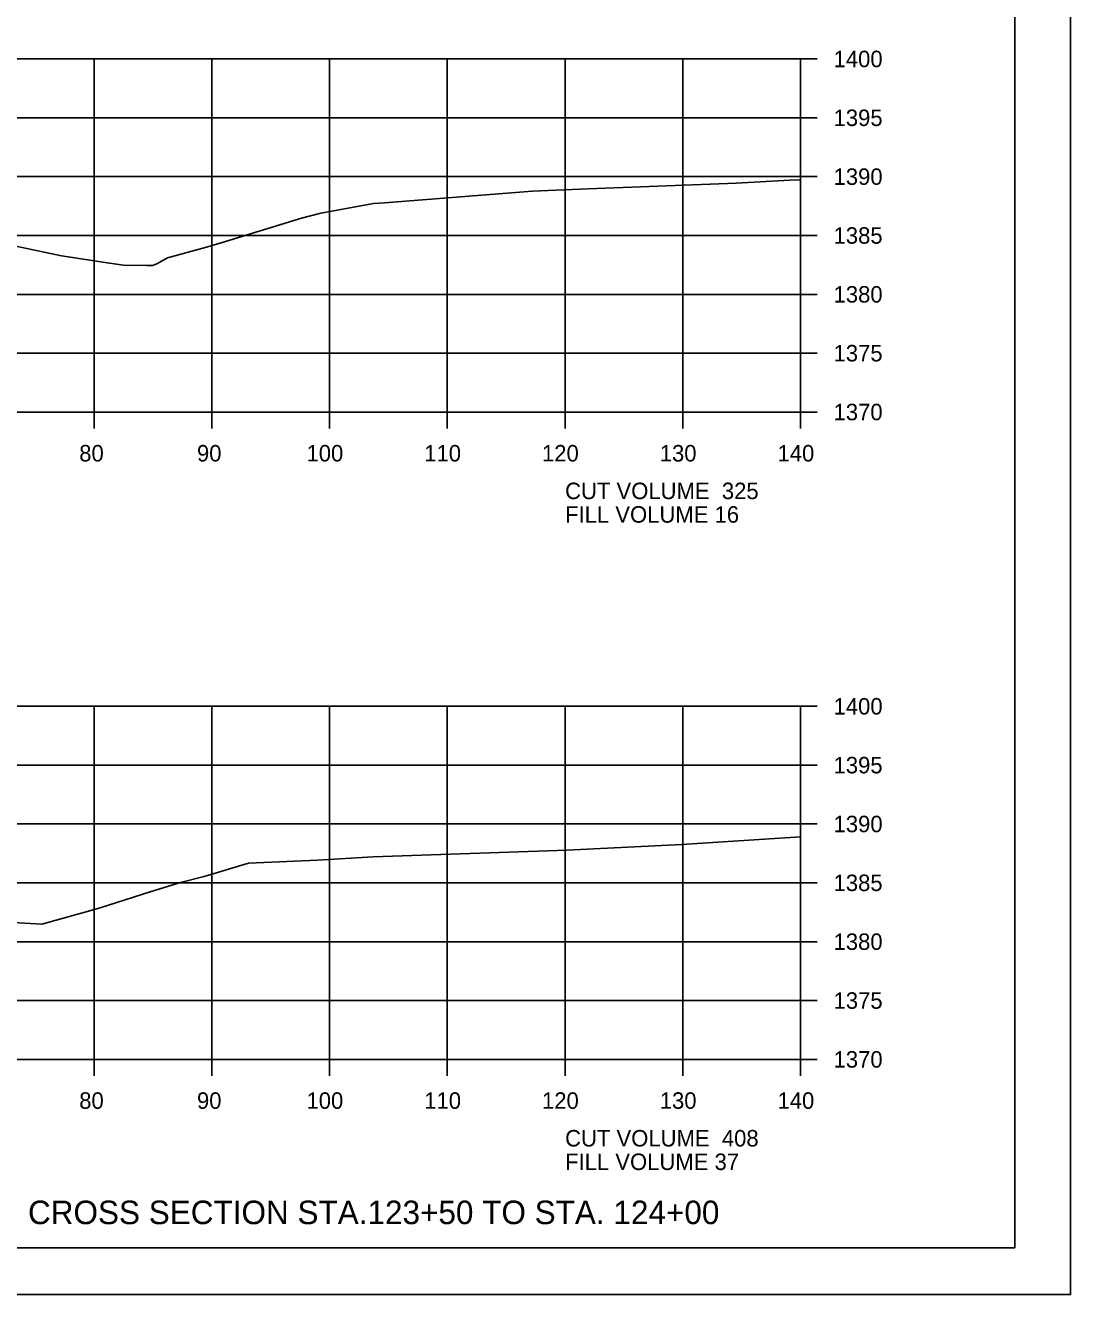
# Model space of a CAD drawing. Extents: x 1374311 to 1383814, y 384102 to 406278.
# Drawn here: x 1381702.8 to 1381791.6, y 386031.3 to 386139.1 of the extents above; entities that cross this region are included whole.
import ezdxf

# ---------------------------------------------------------------- set-up
doc = ezdxf.new("R2010")
doc.units = 0
for name, color, linetype in [('R_Axis', 7, 'Continuous'), ('R_Axis Annot', 7, 'Continuous'), ('R_Border', 7, 'Continuous'), ('R_Draft', 7, 'Continuous'), ('R_Exist Surface', 7, 'Continuous'), ('R_Grid', 7, 'Continuous'), ('R_No Plot', 7, 'Continuous')]:
    doc.layers.add(name, color=color, linetype=linetype)

msp = doc.modelspace()

# ---------------------------------------------------------------- linework, layer by layer
at = {"layer": 'R_Axis'}
for p, q in [((1381768.66, 386106.29), (1381768.66, 386136.29)), ((1381770.06, 386136.29), (1381768.66, 386136.29)), ((1381770.06, 386131.29), (1381768.66, 386131.29)), ((1381770.06, 386126.29), (1381768.66, 386126.29)), ((1381770.06, 386121.29), (1381768.66, 386121.29)), ((1381770.06, 386116.29), (1381768.66, 386116.29)), ((1381770.06, 386111.29), (1381768.66, 386111.29)), ((1381488.66, 386106.29), (1381768.66, 386106.29)), ((1381708.66, 386104.89), (1381708.66, 386106.29)), ((1381718.66, 386104.89), (1381718.66, 386106.29)), ((1381728.66, 386104.89), (1381728.66, 386106.29)), ((1381738.66, 386104.89), (1381738.66, 386106.29)), ((1381748.66, 386104.89), (1381748.66, 386106.29)), ((1381758.66, 386104.89), (1381758.66, 386106.29)), ((1381768.66, 386104.89), (1381768.66, 386106.29)), ((1381770.06, 386106.29), (1381768.66, 386106.29)), ((1381768.66, 386051.29), (1381768.66, 386081.29)), ((1381770.06, 386081.29), (1381768.66, 386081.29)), ((1381770.06, 386076.29), (1381768.66, 386076.29)), ((1381770.06, 386071.29), (1381768.66, 386071.29)), ((1381770.06, 386066.29), (1381768.66, 386066.29)), ((1381770.06, 386061.29), (1381768.66, 386061.29)), ((1381770.06, 386056.29), (1381768.66, 386056.29)), ((1381488.66, 386051.29), (1381768.66, 386051.29)), ((1381708.66, 386049.89), (1381708.66, 386051.29)), ((1381718.66, 386049.89), (1381718.66, 386051.29)), ((1381728.66, 386049.89), (1381728.66, 386051.29)), ((1381738.66, 386049.89), (1381738.66, 386051.29)), ((1381748.66, 386049.89), (1381748.66, 386051.29)), ((1381758.66, 386049.89), (1381758.66, 386051.29)), ((1381768.66, 386049.89), (1381768.66, 386051.29)), ((1381770.06, 386051.29), (1381768.66, 386051.29))]:
    msp.add_line(p, q, dxfattribs=at)
at = {"layer": 'R_Border'}
for q in [(1381786.84, 386240.75), (1381470.66, 386035.29)]:
    msp.add_line((1381786.84, 386035.29), q, dxfattribs=at)
at = {"layer": 'R_Exist Surface'}
for points in [[(1381702.01, 386120.39), (1381705.9, 386119.56), (1381709.97, 386118.93), (1381711.16, 386118.76), (1381713.15, 386118.74), (1381713.63, 386118.73), (1381713.99, 386118.89), (1381714.9, 386119.4), (1381718.2, 386120.29), (1381718.57, 386120.4), (1381719.46, 386120.67), (1381726.27, 386122.76), (1381727.93, 386123.18), (1381732.39, 386124), (1381733.32, 386124.06), (1381745.89, 386125.05), (1381747.91, 386125.14), (1381750.62, 386125.26), (1381763.2, 386125.74), (1381767.75, 386125.99), (1381768.66, 386126.03)], [(1381701.3, 386062.96), (1381704.23, 386062.77), (1381708.89, 386064.07), (1381709.79, 386064.35), (1381713.51, 386065.56), (1381715.99, 386066.31), (1381718.02, 386066.84), (1381721.78, 386067.95), (1381727.64, 386068.21), (1381732.36, 386068.5), (1381748.82, 386069.07), (1381758.57, 386069.56), (1381768.66, 386070.2)]]:
    msp.add_lwpolyline(points, dxfattribs=at)
at = {"layer": 'R_Grid'}
for p, q in [((1381488.66, 386136.29), (1381768.66, 386136.29)), ((1381708.66, 386106.29), (1381708.66, 386136.29)), ((1381718.66, 386106.29), (1381718.66, 386136.29)), ((1381728.66, 386106.29), (1381728.66, 386136.29)), ((1381738.66, 386106.29), (1381738.66, 386136.29)), ((1381748.66, 386106.29), (1381748.66, 386136.29)), ((1381758.66, 386106.29), (1381758.66, 386136.29)), ((1381768.66, 386106.29), (1381768.66, 386136.29)), ((1381488.66, 386131.29), (1381768.66, 386131.29)), ((1381488.66, 386126.29), (1381768.66, 386126.29)), ((1381488.66, 386121.29), (1381768.66, 386121.29)), ((1381488.66, 386116.29), (1381768.66, 386116.29)), ((1381488.66, 386111.29), (1381768.66, 386111.29)), ((1381488.66, 386106.29), (1381768.66, 386106.29)), ((1381488.66, 386081.29), (1381768.66, 386081.29)), ((1381708.66, 386051.29), (1381708.66, 386081.29)), ((1381718.66, 386051.29), (1381718.66, 386081.29)), ((1381728.66, 386051.29), (1381728.66, 386081.29)), ((1381738.66, 386051.29), (1381738.66, 386081.29)), ((1381748.66, 386051.29), (1381748.66, 386081.29)), ((1381758.66, 386051.29), (1381758.66, 386081.29)), ((1381768.66, 386051.29), (1381768.66, 386081.29)), ((1381488.66, 386076.29), (1381768.66, 386076.29)), ((1381488.66, 386071.29), (1381768.66, 386071.29)), ((1381488.66, 386066.29), (1381768.66, 386066.29)), ((1381488.66, 386061.29), (1381768.66, 386061.29)), ((1381488.66, 386056.29), (1381768.66, 386056.29)), ((1381488.66, 386051.29), (1381768.66, 386051.29))]:
    msp.add_line(p, q, dxfattribs=at)
at = {"layer": 'R_No Plot'}
msp.add_line((1381458.26, 386031.31), (1381791.59, 386031.31), dxfattribs=at)
for points in [[(1381458.25, 386244.64), (1381791.59, 386244.64), (1381791.59, 386031.3), (1381458.25, 386031.3)], [(1381704.58, 386240.75), (1381704.58, 386230.87), (1381740.31, 386230.87), (1381740.31, 386227.95), (1381763.51, 386227.95), (1381763.51, 386204.73), (1381786.84, 386204.73), (1381786.84, 386035.29), (1381470.66, 386035.29), (1381470.66, 386240.75)]]:
    msp.add_lwpolyline(points, close=True, dxfattribs=at)

# ---------------------------------------------------------------- texts
at = {"layer": 'R_Axis Annot'}
for s, p in [('1400', (1381771.46, 386135.59)), ('1395', (1381771.46, 386130.59)), ('1390', (1381771.46, 386125.59)), ('1385', (1381771.46, 386120.59)), ('1380', (1381771.46, 386115.59)), ('1375', (1381771.46, 386110.59)), ('1370', (1381771.46, 386105.59)), ('80', (1381707.4, 386102.09)), ('90', (1381717.4, 386102.09)), ('100', (1381726.7, 386102.09)), ('110', (1381736.7, 386102.09)), ('120', (1381746.7, 386102.09)), ('130', (1381756.7, 386102.09)), ('140', (1381766.7, 386102.09)), ('CUT VOLUME  325', (1381748.66, 386098.89)), ('FILL VOLUME 16', (1381748.66, 386096.89)), ('1400', (1381771.46, 386080.59)), ('1395', (1381771.46, 386075.59)), ('1390', (1381771.46, 386070.59)), ('1385', (1381771.46, 386065.59)), ('1380', (1381771.46, 386060.59)), ('1375', (1381771.46, 386055.59)), ('1370', (1381771.46, 386050.59)), ('80', (1381707.4, 386047.09)), ('90', (1381717.4, 386047.09)), ('100', (1381726.7, 386047.09)), ('110', (1381736.7, 386047.09)), ('120', (1381746.7, 386047.09)), ('130', (1381756.7, 386047.09)), ('140', (1381766.7, 386047.09)), ('CUT VOLUME  408', (1381748.66, 386043.89)), ('FILL VOLUME 37', (1381748.66, 386041.89))]:
    msp.add_text(s, height=1.4, dxfattribs=at).set_placement(p)
at = {"layer": 'R_Draft'}
msp.add_text('CROSS SECTION STA.123+50 TO STA. 124+00', height=2, dxfattribs=at).set_placement((1381703.05, 386037.29))

doc.saveas('drawing.dxf')
